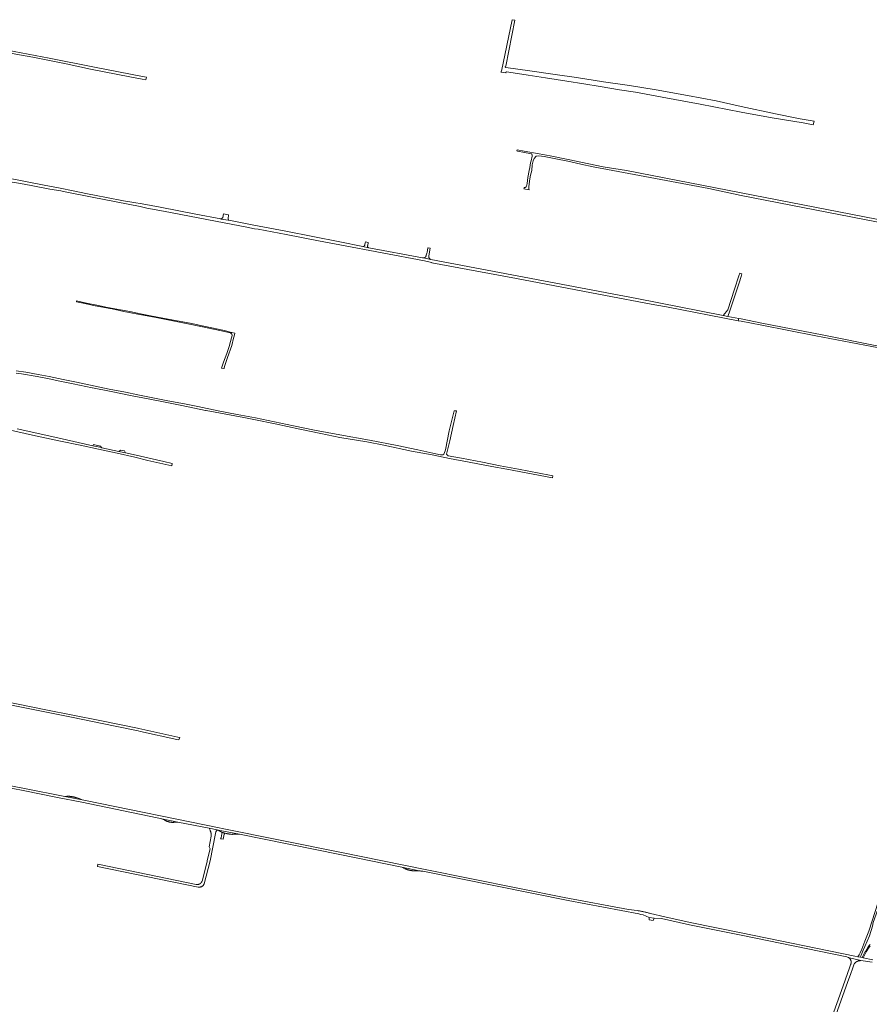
# Model space of a CAD drawing. Extents: x 146402 to 164798, y 455483 to 464134.
# Tile 258 of 575: x 157601 to 158660, y 458462 to 459688. Entities that reach past the tile are written whole.
import ezdxf

# ---------------------------------------------------------------- set-up
doc = ezdxf.new("R2010")
doc.units = 0
doc.header["$LTSCALE"] = 0.2
for name, color, linetype, lineweight in [('B-XX-VH-VERHARDING_ASFALT-GV', 252, 'CONTINUOUS', 18), ('B-XX-VH-VERHARDING_BETONSTRAATSTEEN-GV', 252, 'CONTINUOUS', 18), ('B-XX-VH-VERHARDING_FUNDERING_ZAND-GV', 252, 'CONTINUOUS', 18), ('B-XX-VH-VERHARDING_TEGEL-GV', 252, 'CONTINUOUS', 18)]:
    doc.layers.add(name, color=color, linetype=linetype, lineweight=lineweight)

msp = doc.modelspace()

# ---------------------------------------------------------------- linework, layer by layer
at = {"layer": 'B-XX-VH-VERHARDING_ASFALT-GV'}
for points in [[(158664.211, 458517.153), (158651.921, 458519.753), (158650.701, 458520.011), (158648.791, 458520.416), (158645.49, 458521.114), (158641.638, 458521.929), (158500, 458550.709), (158436.418, 458563.628), (158404.854, 458570.611), (158387.118, 458574.915), (158387.024, 458574.942), (158386.075, 458575.215), (158385.123, 458575.48), (158384.169, 458575.738), (158383.214, 458575.987), (158382.256, 458576.229), (158381.296, 458576.463), (158380.335, 458576.69), (158379.372, 458576.908), (158378.406, 458577.119), (158377.44, 458577.322), (158376.471, 458577.517), (158375.501, 458577.704), (158374.53, 458577.883), (158373.557, 458578.055), (158372.583, 458578.218), (158371.608, 458578.374), (158370.631, 458578.522), (158359.684, 458580.025), (158279.617, 458594.906), (158106.432, 458629.762), (158000, 458651.209), (157853.647, 458680.7), (157849.899, 458681.464), (157683.249, 458715.452), (157679.24, 458716.27), (157657.453, 458720.403), (157607.536, 458730.405), (157519.099, 458747.34)], [(157541.041, 458740.294), (157605.843, 458727.854), (157648.531, 458719.243), (157678.618, 458713.331), (157772.666, 458694.052), (157774.585, 458693.711), (157776.478, 458693.247), (157798.268, 458688.761), (157837.317, 458680.908), (157847.454, 458678.869), (157848.739, 458678.611), (157875.323, 458673.478), (158000, 458648.321), (158077.534, 458632.677), (158101.19, 458627.71), (158103.458, 458627.394), (158105.708, 458626.966), (158284.455, 458591.174), (158372.578, 458574.375), (158375.292, 458573.791), (158377.963, 458573.037), (158381.709, 458571.664), (158385.315, 458569.958), (158391.739, 458568.927), (158400.799, 458568.499), (158435.759, 458560.852), (158500, 458547.752), (158631.672, 458520.902), (158633.601, 458520.171), (158649.254, 458516.157), (158663.262, 458514.254)]]:
    msp.add_lwpolyline(points, dxfattribs=at)
at = {"layer": 'B-XX-VH-VERHARDING_BETONSTRAATSTEEN-GV'}
for points in [[(157575.767, 459651.764), (157575.287, 459651.975), (157574.407, 459648.026), (157575.466, 459648.117), (157578.611, 459648.025), (157596.363, 459644.821), (157617.652, 459640.857), (157655.162, 459633.367), (157655.308, 459633.336), (157689.75, 459626.204), (157738.582, 459616.602), (157753.758, 459613.689), (157753.953, 459613.651), (157758.502, 459612.707), (157759.116, 459615.981), (157754.468, 459616.905), (157694.454, 459628.499), (157638.044, 459639.898), (157603.246, 459646.38), (157576.864, 459651.346)], [(157861.593, 459444.863), (157855.29, 459445.862), (157854.344, 459441.3), (157853.747, 459440.655), (157853.066, 459440.195), (157851.958, 459439.618), (157852.478, 459439.52), (157861.03, 459438.215), (157861.5, 459438.144), (157860.998, 459440.002), (157861.025, 459440.153), (157860.98, 459440.157), (157861.54, 459444.376)], [(158035.602, 459410.217), (158032.23, 459410.999), (158031.823, 459409.523), (158031.498, 459408.343), (158031.251, 459407.448), (158031.224, 459407.302), (158031.19, 459407.157), (158031.148, 459407.015), (158031.098, 459406.875), (158031.041, 459406.738), (158030.976, 459406.604), (158030.904, 459406.474), (158030.826, 459406.348), (158030.74, 459406.226), (158030.649, 459406.109), (158030.551, 459405.997), (158030.447, 459405.891), (158030.338, 459405.79), (158030.223, 459405.695), (158030.104, 459405.607), (158029.98, 459405.525), (158029.851, 459405.45), (158029.719, 459405.382), (158029.584, 459405.321), (158029.445, 459405.268), (158029.304, 459405.222), (158029.16, 459405.184), (158029.014, 459405.153), (158028.868, 459405.131), (158028.769, 459405.12), (158035.903, 459403.76), (158035.788, 459403.804), (158035.676, 459403.853), (158035.568, 459403.911), (158035.464, 459403.975), (158035.364, 459404.045), (158035.269, 459404.122), (158035.179, 459404.206), (158035.095, 459404.295), (158035.017, 459404.389), (158034.945, 459404.488), (158034.879, 459404.591), (158034.821, 459404.699), (158034.77, 459404.81), (158034.726, 459404.924), (158034.69, 459405.041), (158034.661, 459405.16), (158034.641, 459405.281), (158034.628, 459405.403), (158034.623, 459405.525), (158034.626, 459405.647), (158034.637, 459405.769), (158034.656, 459405.89), (158034.683, 459406.009), (158034.718, 459406.127), (158034.76, 459406.242), (158034.81, 459406.354), (158034.867, 459406.462), (158034.889, 459406.5)], [(158112.677, 459403.284), (158110.001, 459403.836), (158109.984, 459403.764), (158108.869, 459397.988), (158108.479, 459396.852), (158107.719, 459394.642), (158107.718, 459394.474), (158107.709, 459394.306), (158107.692, 459394.138), (158107.667, 459393.972), (158107.635, 459393.807), (158107.594, 459393.644), (158107.546, 459393.482), (158107.49, 459393.324), (158107.427, 459393.168), (158107.356, 459393.015), (158107.278, 459392.866), (158107.193, 459392.721), (158107.102, 459392.58), (158107.003, 459392.443), (158106.899, 459392.311), (158106.788, 459392.185), (158106.671, 459392.063), (158106.549, 459391.948), (158106.421, 459391.838), (158106.288, 459391.735), (158106.151, 459391.638), (158106.009, 459391.547), (158105.863, 459391.464), (158105.713, 459391.388), (158105.56, 459391.318), (158105.403, 459391.256), (158105.244, 459391.202), (158105.082, 459391.155), (158104.919, 459391.116), (158104.753, 459391.085), (158104.587, 459391.062), (158104.419, 459391.047), (158104.251, 459391.039), (158104.083, 459391.04), (158103.915, 459391.048), (158103.793, 459391.06), (158113.55, 459389.199), (158113.388, 459389.251), (158113.229, 459389.31), (158113.073, 459389.376), (158112.921, 459389.45), (158112.772, 459389.531), (158112.627, 459389.619), (158112.486, 459389.713), (158112.35, 459389.815), (158112.219, 459389.922), (158112.093, 459390.036), (158111.972, 459390.155), (158111.858, 459390.28), (158111.749, 459390.41), (158111.646, 459390.545), (158111.551, 459390.685), (158111.461, 459390.829), (158111.379, 459390.977), (158111.304, 459391.129), (158111.236, 459391.285), (158111.175, 459391.443), (158111.122, 459391.604), (158111.076, 459391.767), (158111.039, 459391.933), (158111.009, 459392.1), (158110.987, 459392.268), (158110.973, 459392.437), (158110.967, 459392.606), (158110.969, 459392.776), (158110.979, 459392.945), (158110.997, 459393.114), (158111.017, 459393.248), (158111.532, 459396.364)], [(158501.031, 459371.273), (158498.291, 459372.182), (158497.172, 459368.662), (158491.914, 459352.118), (158483.426, 459326.553), (158483.051, 459325.973), (158482.034, 459324.4), (158477.496, 459319.526), (158483.614, 459318.328), (158485.932, 459325.336), (158490.894, 459340.332), (158497.431, 459360.114), (158500, 459368.077)], [(157684.764, 459334.84), (157672.144, 459337.537), (157672.282, 459336.383), (157682.598, 459334.434), (157695.478, 459331.607), (157709.649, 459328.848), (157713.77, 459328.045), (157716.43, 459327.502), (157731.046, 459324.519), (157748.404, 459321.138), (157769.475, 459317.116), (157794.195, 459312.285), (157810.89, 459309.066), (157827.212, 459305.7), (157845.049, 459301.97), (157860.253, 459298.659), (157861.949, 459298.217), (157863.365, 459297.849), (157864.57, 459297.193), (157865.467, 459296.038), (157865.928, 459295.15), (157865.931, 459294.673), (157863.235, 459284.258), (157862.648, 459281.831), (157859.264, 459272.221), (157855.329, 459261.24), (157852.798, 459253.955), (157855.703, 459253.388), (157855.873, 459253.874), (157856.594, 459255.931), (157860.274, 459267.293), (157865.457, 459281.86), (157867.797, 459291.054), (157868.174, 459292.535), (157868.43, 459293.541), (157869.558, 459297.206), (157865.589, 459298.257), (157865.06, 459298.397), (157856.531, 459300.604), (157830.77, 459306.092), (157813.556, 459309.681), (157797.588, 459312.655), (157773.074, 459317.466), (157762.021, 459319.578), (157751.757, 459321.581), (157738.467, 459324.171), (157726.856, 459326.272), (157710.89, 459329.513), (157697.6, 459332.061)], [(157702.14, 459156.765), (157693.5, 459158.704), (157692.557, 459157.272), (157703.166, 459154.947)], [(157731.745, 459150.779), (157727.022, 459151.839), (157725.057, 459150.159), (157732.989, 459148.424)], [(157662.561, 458720.79), (157662.095, 458720.794), (157661.628, 458720.791), (157661.162, 458720.78), (157660.696, 458720.761), (157660.23, 458720.734), (157659.765, 458720.698), (157659.301, 458720.655), (157658.837, 458720.604), (157658.375, 458720.545), (157657.913, 458720.478), (157657.453, 458720.403), (157679.24, 458716.27), (157679.019, 458716.375), (157678.441, 458716.644), (157677.859, 458716.905), (157677.275, 458717.159), (157676.687, 458717.406), (157676.096, 458717.646), (157675.502, 458717.878), (157674.905, 458718.102), (157674.305, 458718.319), (157673.703, 458718.528), (157673.098, 458718.73), (157672.49, 458718.925), (157671.881, 458719.111), (157671.269, 458719.29), (157670.655, 458719.462), (157670.038, 458719.625), (157669.42, 458719.781), (157668.799, 458719.929), (157668.177, 458720.069), (157667.554, 458720.202), (157666.928, 458720.326), (157666.301, 458720.443), (157665.673, 458720.552), (157665.351, 458720.593), (157664.888, 458720.646), (157664.423, 458720.691), (157663.958, 458720.727), (157663.493, 458720.756), (157663.027, 458720.777)], [(157847.454, 458678.869), (157837.317, 458680.908), (157837.779, 458680.24), (157838.464, 458678.804), (157838.691, 458678.011), (157838.772, 458677.827), (157838.96, 458677.373), (157839.133, 458676.912), (157839.291, 458676.447), (157839.435, 458675.976), (157839.563, 458675.501), (157839.677, 458675.021), (157839.775, 458674.539), (157839.858, 458674.053), (157839.926, 458673.565), (157839.978, 458673.074), (157840.014, 458672.583), (157840.035, 458672.09), (157840.041, 458671.597), (157840.031, 458671.104), (157837.272, 458657.923), (157838.595, 458655.277), (157835.023, 458640.857), (157834.805, 458639.188), (157834.626, 458637.815), (157828.54, 458615.193), (157828.457, 458615.21), (157828.415, 458615.077), (157828.309, 458614.784), (157828.188, 458614.496), (157828.052, 458614.216), (157827.903, 458613.942), (157827.739, 458613.677), (157827.562, 458613.42), (157827.372, 458613.173), (157827.17, 458612.936), (157826.955, 458612.71), (157826.729, 458612.495), (157826.493, 458612.291), (157826.247, 458612.1), (157825.991, 458611.922), (157825.726, 458611.758), (157825.453, 458611.607), (157825.173, 458611.47), (157824.886, 458611.348), (157824.593, 458611.241), (157824.295, 458611.149), (157823.993, 458611.072), (157823.687, 458611.011), (157823.379, 458610.966), (157823.069, 458610.937), (157822.757, 458610.923), (157822.445, 458610.926), (157822.134, 458610.944), (157821.824, 458610.978), (157821.516, 458611.029), (157821.212, 458611.095), (157698.747, 458636.194), (157698.078, 458633.215), (157823.709, 458607.689), (157825.918, 458607.76), (157826.068, 458607.775), (157826.371, 458607.817), (157826.671, 458607.875), (157826.968, 458607.949), (157827.261, 458608.038), (157827.549, 458608.142), (157827.83, 458608.261), (157828.106, 458608.395), (157828.374, 458608.542), (157828.634, 458608.704), (157828.885, 458608.879), (157829.126, 458609.067), (157829.358, 458609.267), (157829.578, 458609.479), (157829.788, 458609.702), (157829.985, 458609.936), (157830.17, 458610.18), (157830.341, 458610.433), (157830.5, 458610.695), (157830.644, 458610.965), (157830.774, 458611.242), (157830.89, 458611.525), (157830.99, 458611.814), (157838.682, 458640.385), (157845.253, 458674.389), (157845.833, 458676.598), (157846.384, 458677.645), (157847.163, 458678.531)], [(157875.323, 458673.478), (157848.739, 458678.611), (157853.629, 458675.83), (157853.693, 458675.809), (157854.295, 458675.613), (157854.9, 458675.425), (157855.506, 458675.245), (157856.116, 458675.072), (157856.727, 458674.907), (157856.887, 458674.866), (157857.34, 458674.75), (157857.956, 458674.601), (157858.573, 458674.459), (157859.192, 458674.325), (157859.812, 458674.199), (157860.434, 458674.081), (157861.058, 458673.971), (157861.683, 458673.869), (157862.309, 458673.774), (157862.936, 458673.688), (157863.564, 458673.609), (157864.194, 458673.538), (157864.824, 458673.476), (157865.455, 458673.421), (157866.086, 458673.374), (157866.563, 458673.452), (157867.042, 458673.522), (157867.522, 458673.584), (157868.002, 458673.638), (157868.484, 458673.684), (157868.966, 458673.722), (157869.449, 458673.752), (157869.932, 458673.774), (157870.416, 458673.788), (157870.899, 458673.795), (157871.383, 458673.793), (157871.867, 458673.783), (157872.35, 458673.765), (157872.833, 458673.739), (157873.315, 458673.705), (157873.797, 458673.664), (157874.278, 458673.614), (157874.759, 458673.556), (157875.238, 458673.49)], [(158101.19, 458627.71), (158077.534, 458632.677), (158081.183, 458630.667), (158081.52, 458630.526), (158082.02, 458630.324), (158082.522, 458630.129), (158083.027, 458629.942), (158083.535, 458629.762), (158084.046, 458629.59), (158084.559, 458629.426), (158085.074, 458629.269), (158085.592, 458629.12), (158086.112, 458628.979), (158086.633, 458628.845), (158087.157, 458628.719), (158087.683, 458628.601), (158088.21, 458628.49), (158088.739, 458628.388), (158089.27, 458628.293), (158089.801, 458628.207), (158090.334, 458628.128), (158090.868, 458628.057), (158091.403, 458627.994), (158091.939, 458627.939), (158092.476, 458627.892), (158093.085, 458627.932), (158093.696, 458627.965), (158094.306, 458627.989), (158094.916, 458628.006), (158095.527, 458628.014), (158096.138, 458628.014), (158096.749, 458628.007), (158097.359, 458627.991), (158097.97, 458627.968), (158098.58, 458627.936), (158099.19, 458627.896), (158099.799, 458627.849), (158100.407, 458627.793), (158101.014, 458627.73)], [(158391.739, 458568.927), (158385.315, 458569.958), (158385.693, 458566.943), (158390.338, 458566.282)]]:
    msp.add_lwpolyline(points, close=True, dxfattribs=at)
for points in [[(157584.409, 459486.709), (157602.25, 459483.684), (157615.75, 459481.168), (157638.88, 459476.81), (157652.42, 459474.396), (157654.39, 459474.087), (157655.763, 459473.817), (157691.523, 459466.781), (157751.577, 459455.01), (157759.783, 459452.987), (157780.703, 459449.127), (157845.26, 459436.643), (157884.497, 459429.431), (157893.804, 459427.305), (157898.31, 459426.692), (157933.141, 459420.093), (157973.578, 459412.478), (158000, 459407.283), (158105.57, 459387.411), (158114.328, 459385.231), (158114.481, 459385.21), (158114.633, 459385.181), (158114.783, 459385.144), (158114.808, 459385.137), (158220.22, 459365.28), (158331.234, 459344.099), (158387.907, 459333.667), (158394.87, 459332.385), (158406.975, 459330.157), (158496.461, 459312.892), (158497.052, 459315.686), (158483.614, 459318.328), (158477.496, 459319.526), (158370.255, 459340.474), (158113.55, 459389.199), (158103.793, 459391.06), (158103.235, 459391.167), (158036.382, 459403.668), (158035.917, 459403.757), (158035.903, 459403.76), (158028.769, 459405.12), (158000, 459411.238), (157966.387, 459417.901), (157932.756, 459424.396), (157893.22, 459431.909), (157861.788, 459438.1), (157861.5, 459438.144), (157861.03, 459438.215), (157852.478, 459439.52), (157851.958, 459439.618), (157820.753, 459445.515), (157776.314, 459454.341), (157753.878, 459458.552), (157743.347, 459460.083), (157730.638, 459462.303), (157709.365, 459466.327), (157696.49, 459468.753), (157685.749, 459470.941), (157668.124, 459474.609), (157651.847, 459477.848), (157638.288, 459480.354), (157631.854, 459481.796), (157585.297, 459490.656)], [(157590.105, 459176.49), (157617.431, 459170.54), (157652.36, 459163.014), (157676.505, 459157.878), (157699.362, 459152.874), (157722.724, 459147.918), (157744.614, 459142.863), (157761.16, 459138.659), (157790.709, 459132.168), (157791.477, 459135.288), (157781.002, 459137.549), (157742.774, 459146.284), (157732.989, 459148.424), (157725.057, 459150.159), (157703.743, 459154.821), (157703.166, 459154.947), (157692.557, 459157.272), (157650.402, 459166.509), (157626.259, 459171.965), (157598.263, 459178.292)], [(158599.827, 458397.085), (158632.755, 458488.797), (158636.778, 458500), (158637.308, 458501.477), (158638.518, 458504.846), (158638.528, 458504.875), (158640.945, 458512.182), (158641.106, 458512.404), (158641.274, 458512.621), (158641.448, 458512.834), (158641.628, 458513.041), (158641.815, 458513.243), (158642.007, 458513.439), (158642.204, 458513.63), (158642.407, 458513.814), (158642.616, 458513.993), (158642.829, 458514.166), (158643.048, 458514.332), (158643.271, 458514.492), (158643.499, 458514.646), (158643.731, 458514.792), (158643.967, 458514.932), (158644.207, 458515.065), (158644.451, 458515.191), (158644.699, 458515.309), (158644.95, 458515.421), (158645.204, 458515.525), (158645.461, 458515.621), (158645.72, 458515.71), (158645.983, 458515.792), (158646.247, 458515.866), (158646.514, 458515.932), (158646.782, 458515.99), (158647.052, 458516.041), (158647.323, 458516.083), (158647.595, 458516.118), (158647.869, 458516.144), (158648.143, 458516.163), (158648.417, 458516.174), (158648.692, 458516.176), (158648.966, 458516.171), (158649.24, 458516.158), (158649.254, 458516.157), (158633.601, 458520.171), (158633.804, 458520.056), (158634.003, 458519.935), (158634.197, 458519.806), (158634.387, 458519.672), (158634.572, 458519.53), (158634.753, 458519.383), (158634.927, 458519.229), (158635.097, 458519.069), (158635.261, 458518.904), (158635.42, 458518.733), (158635.572, 458518.557), (158635.718, 458518.376), (158635.858, 458518.189), (158635.992, 458517.998), (158636.119, 458517.803), (158636.238, 458517.603), (158636.352, 458517.4), (158636.458, 458517.192), (158636.556, 458516.981), (158636.648, 458516.767), (158636.732, 458516.55), (158636.809, 458516.33), (158636.878, 458516.107), (158636.939, 458515.882), (158636.993, 458515.656), (158637.039, 458515.427), (158637.077, 458515.197), (158637.107, 458514.966), (158637.129, 458514.734), (158637.143, 458514.502), (158637.149, 458514.269), (158637.147, 458514.036), (158637.137, 458513.803), (158637.119, 458513.571), (158637.093, 458513.339), (158637.06, 458513.109), (158637.018, 458512.88), (158636.968, 458512.652), (158636.911, 458512.426), (158636.846, 458512.202), (158636.773, 458511.981), (158636.693, 458511.762), (158636.606, 458511.547), (158636.568, 458511.46), (158636.334, 458510.789), (158635.051, 458507.116), (158632.462, 458500), (158627.289, 458484.921), (158601.491, 458412.984)]]:
    msp.add_lwpolyline(points, dxfattribs=at)
at = {"layer": 'B-XX-VH-VERHARDING_FUNDERING_ZAND-GV'}
for points in [[(158218.182, 459686.898), (158214.751, 459687.664), (158201.417, 459623.618), (158201.135, 459622.83), (158201.086, 459622.728), (158201.024, 459622.634), (158200.948, 459622.55), (158200.862, 459622.477), (158200.766, 459622.417), (158200.663, 459622.371), (158207.303, 459621.386), (158207.216, 459621.453), (158207.139, 459621.532), (158207.074, 459621.621), (158207.022, 459621.719), (158206.985, 459621.823), (158206.964, 459621.931), (158206.958, 459622.041), (158206.968, 459622.143), (158206.968, 459622.15), (158206.994, 459622.258), (158207.036, 459622.359), (158207.091, 459622.455), (158207.16, 459622.54), (158207.24, 459622.615), (158207.312, 459622.667), (158207.79, 459622.67), (158232.208, 459618.951), (158234.563, 459618.592), (158256.498, 459615.303), (158282.861, 459611.206), (158304.199, 459607.759), (158324.273, 459604.372), (158348.347, 459600.396), (158368.434, 459597.437), (158401.783, 459591.08), (158449.001, 459582.331), (158500, 459572.681), (158538.771, 459565.677), (158577.542, 459559.11), (158589.845, 459556.724), (158590.982, 459561.491), (158573.675, 459564.333), (158569.492, 459565.116), (158542.965, 459570.332), (158500, 459579.575), (158468.841, 459586.849), (158433.242, 459593.48), (158394.085, 459600.287), (158361.052, 459605.693), (158328.41, 459610.505), (158295.098, 459615.558), (158268.436, 459619.494), (158236.85, 459623.961), (158206.765, 459628.034), (158206.727, 459628.051), (158206.618, 459628.112), (158206.517, 459628.187), (158206.427, 459628.274), (158206.348, 459628.371), (158206.283, 459628.478), (158206.232, 459628.593), (158206.195, 459628.712), (158206.174, 459628.836), (158206.17, 459628.961), (158206.18, 459629.086), (158206.182, 459629.094), (158206.207, 459629.209), (158206.249, 459629.327), (158206.306, 459629.439), (158206.376, 459629.543), (158206.46, 459629.637), (158206.554, 459629.72), (158206.658, 459629.791), (158206.77, 459629.847), (158206.889, 459629.889), (158206.965, 459629.905)], [(158500, 459315.106), (158497.052, 459315.686), (158496.461, 459312.892), (158500, 459312.209), (158526.047, 459307.183), (158593.049, 459294.144), (158662.707, 459280.853), (158665.011, 459280.413), (158667.308, 459279.975), (158682.449, 459277.086), (158872.439, 459242.87), (158872.574, 459243.599), (158872.622, 459243.858), (158839.498, 459250), (158683.072, 459279.005), (158678.46, 459279.913), (158668.959, 459281.785), (158600.888, 459295.195), (158525.827, 459310.027)], [(158687.684, 458629.38), (158685.769, 458629.948), (158682.876, 458622.561), (158670.828, 458588.865), (158659.309, 458553.032), (158654.131, 458540.425), (158650.49, 458530.657), (158648.407, 458525.848), (158647.234, 458523.466), (158645.49, 458521.114), (158648.791, 458520.416), (158649.246, 458521.965), (158649.55, 458522.861), (158651.11, 458527.187), (158659.878, 458547.089), (158663.527, 458559.105), (158664.668, 458563.727), (158675.983, 458596.208)]]:
    msp.add_lwpolyline(points, close=True, dxfattribs=at)
for points in [[(158683.677, 459436.3), (158500, 459472.133), (158357.153, 459500), (158328.248, 459504.394), (158310.161, 459508.224), (158284.694, 459513.601), (158262.01, 459518.274), (158248.648, 459520.649), (158229.949, 459524.019), (158220.859, 459525.764), (158220.595, 459524.317), (158221.617, 459524.121), (158238.826, 459520.508), (158239.426, 459520.161), (158239.818, 459519.32), (158239.821, 459518.828), (158239.548, 459517.631), (158238.401, 459511.846), (158237.864, 459509.52), (158236.754, 459503.795), (158236.217, 459500), (158234.493, 459491.349), (158233.466, 459483.733), (158232.671, 459480.424), (158232.194, 459479.641), (158230.899, 459478.928), (158229.825, 459478.624), (158229.905, 459478.476), (158229.926, 459478.105), (158229.905, 459477.983), (158229.854, 459477.677), (158229.569, 459477.239), (158229.293, 459477.024), (158235.961, 459475.816), (158235.839, 459476.083), (158235.773, 459476.249), (158235.687, 459476.491), (158235.628, 459476.862), (158235.699, 459477.271), (158235.791, 459477.513), (158235.462, 459479.82), (158236.883, 459489.48), (158237.744, 459494.163), (158239.153, 459500), (158239.807, 459507.134), (158240.914, 459511.86), (158242.272, 459514.928), (158244.838, 459517.844), (158247.957, 459518.347), (158254.712, 459517.341), (158269.351, 459514.374), (158284.315, 459511.351), (158300.326, 459507.829), (158315.778, 459504.358), (158340.374, 459500), (158460.001, 459477.46), (158500, 459468.849), (158683.803, 459432.98)], [(157596.81, 459247.685), (157603.568, 459246.619), (157623.035, 459243.498), (157637.963, 459240.646), (157651.504, 459237.725), (157667.926, 459234.28), (157691.502, 459229.521), (157692.223, 459229.376), (157715.347, 459224.742), (157741.41, 459219.56), (157761.254, 459215.529), (157784.634, 459210.958), (157803.157, 459207.315), (157832.712, 459201.24), (157833.849, 459201.006), (157880.548, 459192.407), (157895.216, 459189.419), (157919.407, 459184.605), (157950.282, 459177.751), (157976.546, 459172.486), (158000, 459167.631), (158033.695, 459161.905), (158054.866, 459157.972), (158089.402, 459150.674), (158115.376, 459145.707), (158136.613, 459141.519), (158161.379, 459136.697), (158189.53, 459131.212), (158208.177, 459127.906), (158241.049, 459121.71), (158264.994, 459117.22), (158265.508, 459119.868), (158261.42, 459120.686), (158261.385, 459120.692), (158248.435, 459123.23), (158222.718, 459128.07), (158199.734, 459132.268), (158177.686, 459136.6), (158151.626, 459141.716), (158135.086, 459144.869), (158134.144, 459145.545), (158133.34, 459146.081), (158133.291, 459146.351), (158133.181, 459146.951), (158136.989, 459163.447), (158141.299, 459182.34), (158145.395, 459200.642), (158144.086, 459200.749), (158142.47, 459200.882), (158136.418, 459175.806), (158131.627, 459152.243), (158130.209, 459147.395), (158130.195, 459147.376), (158129.554, 459146.538), (158128.598, 459146.02), (158127.427, 459145.927), (158125.743, 459145.937), (158116.158, 459148.049), (158097.267, 459152.082), (158071.482, 459157.583), (158037.141, 459164.285), (158000, 459170.766), (157968.608, 459176.823), (157942.39, 459181.95), (157918.567, 459187.133), (157895.159, 459191.813), (157872.168, 459196.218), (157848.578, 459200.62), (157823.326, 459205.889), (157806.507, 459209.448), (157785.958, 459213.266), (157760.93, 459218.303), (157748.611, 459220.733), (157733.038, 459223.976), (157713.009, 459227.861), (157689.365, 459232.763), (157672.03, 459236.433), (157655.527, 459239.526), (157638.051, 459243.361), (157624.346, 459245.908), (157609.148, 459248.676), (157597.166, 459250.692)], [(158660.694, 458536.289), (158659.696, 458535.007), (158658.463, 458533.576), (158654.962, 458527.726), (158654.77, 458527.406), (158653.391, 458525.121), (158650.701, 458520.011), (158651.921, 458519.753), (158654.437, 458524.532), (158655.467, 458526.24), (158655.99, 458527.108), (158659.44, 458532.871), (158660.624, 458534.246)]]:
    msp.add_lwpolyline(points, dxfattribs=at)
at = {"layer": 'B-XX-VH-VERHARDING_TEGEL-GV'}
for points in [[(157548.221, 458845.889), (157507.559, 458854.116), (157507.193, 458851.035), (157667.813, 458819.033), (157701.967, 458812.042), (157746.658, 458802.894), (157749.06, 458802.268), (157752.012, 458801.498), (157797.123, 458791.576), (157799.584, 458791.055), (157800.773, 458793.953), (157798.486, 458794.515), (157757.079, 458803.643), (157749.74, 458805.329), (157748.246, 458805.672), (157701.376, 458814.992), (157633.813, 458828.426)], [(157798.268, 458688.761), (157776.478, 458693.247), (157779.394, 458692.266), (157782.194, 458690.992), (157782.276, 458690.944), (157782.618, 458690.751), (157782.965, 458690.565), (157783.315, 458690.385), (157783.669, 458690.213), (157784.026, 458690.048), (157784.387, 458689.89), (157784.751, 458689.74), (157785.117, 458689.597), (157785.487, 458689.461), (157785.859, 458689.333), (157786.234, 458689.213), (157786.611, 458689.1), (157786.99, 458688.995), (157787.371, 458688.898), (157787.754, 458688.809), (157788.139, 458688.727), (157788.526, 458688.653), (157788.914, 458688.587), (157789.303, 458688.529), (157789.693, 458688.479), (157790.085, 458688.437), (157790.477, 458688.402), (157790.869, 458688.376), (157791.262, 458688.358), (157791.656, 458688.348), (157792.049, 458688.345), (157792.443, 458688.351), (157792.836, 458688.365), (157793.229, 458688.387), (157793.622, 458688.416), (157794.013, 458688.454), (157794.404, 458688.499), (157794.794, 458688.553)], [(157853.693, 458675.809), (157853.629, 458675.83), (157853.164, 458674.186), (157852.181, 458669.176), (157851.652, 458667.985), (157854.695, 458667.589), (157856.018, 458673.674), (157856.509, 458673.617), (157856.887, 458674.866), (157856.727, 458674.907), (157856.116, 458675.072), (157855.506, 458675.245), (157854.9, 458675.425), (157854.295, 458675.613)]]:
    msp.add_lwpolyline(points, close=True, dxfattribs=at)

doc.saveas('drawing.dxf')
